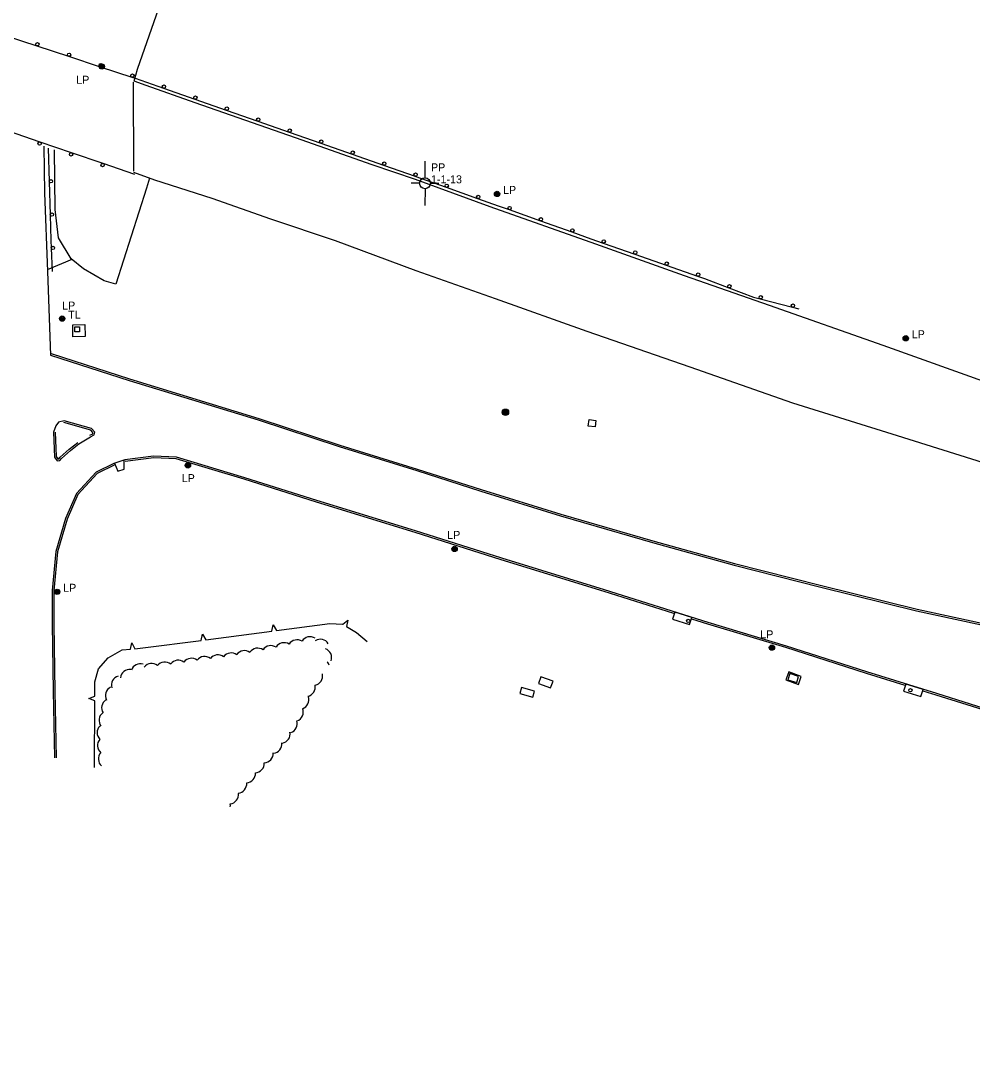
# Model space of a CAD drawing. Extents: x 2402803 to 2427059, y 6985292 to 6997652.
# Drawn here: x 2414436 to 2415006, y 6990762 to 6991391 of the extents above; entities that cross this region are included whole.
import ezdxf

# ---------------------------------------------------------------- set-up
doc = ezdxf.new("R2010")
doc.units = 0
for name, color, linetype in [('p_control ground ctrl', 7, 'Continuous'), ('p_drainage riprap', 7, 'Continuous'), ('p_dtm retaining wall', 7, 'Continuous'), ('p_dtm sidewalk', 7, 'Continuous'), ('p_road - paved curb', 7, 'Continuous'), ('p_road bridge end', 7, 'Continuous'), ('p_road guard rails', 7, 'Continuous'), ('p_structure general', 7, 'Continuous'), ('p_structure slab', 7, 'Continuous'), ('p_utility manhole', 7, 'Continuous'), ('p_veg woods', 7, 'Continuous')]:
    doc.layers.add(name, color=color, linetype=linetype)

msp = doc.modelspace()

# ---------------------------------------------------------------- linework, layer by layer
at = {"layer": 'p_control ground ctrl'}
for p, q in [((2414677.88, 6991297.03), (2414677.9, 6991307.03)), ((2414674.64, 6991293.79), (2414669.64, 6991293.8)), ((2414677.88, 6991290.55), (2414677.86, 6991280.55)), ((2414677.88, 6991293.79), (2414677.88, 6991293.83)), ((2414681.12, 6991293.79), (2414686.12, 6991293.78))]:
    msp.add_line(p, q, dxfattribs=at)
msp.add_circle((2414677.88, 6991293.79), 3.24, dxfattribs=at)
at = {"layer": 'p_drainage riprap'}
for points in [[(2414503.62, 6991355.08), (2414505.58, 6991362.2), (2414530.85, 6991435.06), (2414517.2, 6991438.83), (2414502.39, 6991442.96), (2414488.2, 6991444.45), (2414472.96, 6991444.62), (2414464.01, 6991440.63), (2414458.5, 6991436.92)], [(2414512.78, 6991296.82), (2414510.96, 6991290.86), (2414492.46, 6991233.21), (2414485.47, 6991235.38), (2414473.06, 6991242.55), (2414465.77, 6991248.48), (2414458.2, 6991261.1), (2414456.18, 6991277.99), (2414455.83, 6991313.84)]]:
    msp.add_lwpolyline(points, dxfattribs=at)
at = {"layer": 'p_dtm retaining wall'}
for p, q in [((2414546.43, 6991020.1), (2414586.1, 6991025.28)), ((2414479.84, 6990943.53), (2414479.93, 6990983.53))]:
    msp.add_line(p, q, dxfattribs=at)
for points in [[(2414628.55, 6991029.42), (2414631.57, 6991031.82), (2414630.91, 6991027.97)], [(2414586.1, 6991025.28), (2414586.94, 6991029.05), (2414588.84, 6991025.64)], [(2414588.84, 6991025.64), (2414620.8, 6991029.82), (2414628.46, 6991029.47), (2414628.55, 6991029.42)], [(2414630.91, 6991027.97), (2414636.76, 6991024.39), (2414643.2, 6991019.1)], [(2414504.01, 6991014.72), (2414508.71, 6991015.17), (2414543.69, 6991019.74)], [(2414543.69, 6991019.74), (2414544.53, 6991023.51), (2414546.43, 6991020.1)], [(2414479.94, 6990986.3), (2414479.96, 6990994.82), (2414482.17, 6991002.67), (2414487.88, 6991009.22), (2414496.39, 6991013.98), (2414501.25, 6991014.45)], [(2414501.25, 6991014.45), (2414502.21, 6991018.19), (2414504.01, 6991014.72)], [(2414479.93, 6990983.53), (2414476.31, 6990984.86), (2414479.94, 6990986.3)]]:
    msp.add_lwpolyline(points, dxfattribs=at)
at = {"layer": 'p_dtm sidewalk'}
for points in [[(2414466.12, 6991248.19), (2414451.44, 6991241.96)], [(2414491.76, 6991125.99), (2414493.68, 6991121.19), (2414497.56, 6991122.34), (2414497.47, 6991127.81)]]:
    msp.add_lwpolyline(points, dxfattribs=at)
at = {"layer": 'p_road - paved curb'}
for points in [[(2414503.27, 6991355.21), (2414510.52, 6991352.66), (2414539.88, 6991342.19), (2414599.97, 6991321.28), (2414645.94, 6991305.08), (2414672.02, 6991296.26)], [(2414449.35, 6991316.06), (2414449.73, 6991287.98), (2414451.48, 6991240.9), (2414453.43, 6991190.72)], [(2414672.59, 6991241.28), (2414624.32, 6991259.25), (2414585.49, 6991272.23), (2414550.19, 6991284.65), (2414515.86, 6991295.69), (2414503.24, 6991300.3)], [(2414672.02, 6991296.26), (2414716.67, 6991279.88), (2414780.13, 6991257.41), (2414833.28, 6991238.49), (2414884.29, 6991220.66), (2414952.34, 6991196.75), (2415017.62, 6991173.28), (2415090.72, 6991147.75), (2415160.18, 6991123.2), (2415225.61, 6991099.9), (2415294.14, 6991074.98), (2415380.02, 6991045.06), (2415460.69, 6991016.27), (2415530.93, 6990992.37), (2415569.66, 6990980.14), (2415630.27, 6990963.3), (2415687.27, 6990950.53), (2415733, 6990941.37), (2415779.68, 6990933.54), (2415875.66, 6990923.32)], [(2415446.2, 6990977.73), (2415386.72, 6990998.72), (2415327.2, 6991019.45), (2415267.03, 6991040.87), (2415216.28, 6991059.75), (2415151.02, 6991082.13), (2415086.17, 6991103.28), (2415022.8, 6991122.92), (2414961.17, 6991142.39), (2414898.42, 6991162.02), (2414836.9, 6991183.5), (2414775.11, 6991204.87), (2414720.1, 6991224.56), (2414672.59, 6991241.28)], [(2414453.43, 6991190.72), (2414500.5, 6991175.62), (2414577.92, 6991151.87), (2414626.49, 6991135.88), (2414672.89, 6991121.49)], [(2414453.74, 6991191.67), (2414500.8, 6991176.57), (2414578.22, 6991152.82), (2414626.79, 6991136.83), (2414673.19, 6991122.45)], [(2414461.54, 6991151.42), (2414458.17, 6991150.59), (2414456.49, 6991148.44), (2414455.21, 6991144.51)], [(2414477.43, 6991141.81), (2414479.61, 6991143.01), (2414479.86, 6991144.65), (2414478.04, 6991146.71), (2414461.54, 6991151.42)], [(2414476.95, 6991142.69), (2414478.7, 6991143.65), (2414478.8, 6991144.34), (2414477.48, 6991145.83), (2414461.27, 6991150.46)], [(2414455.21, 6991144.51), (2414455.73, 6991129.56), (2414457.33, 6991127.42), (2414458.96, 6991127.62), (2414459.9, 6991128.83), (2414465.28, 6991133.55), (2414470.43, 6991137.56)], [(2414456.21, 6991144.54), (2414456.72, 6991129.91), (2414457.78, 6991128.48), (2414458.43, 6991128.56), (2414459.17, 6991129.52), (2414464.64, 6991134.32), (2414469.82, 6991138.35)], [(2414470.43, 6991137.56), (2414477.43, 6991141.81)], [(2414497.93, 6991127.96), (2414491.4, 6991125.87)], [(2414672.23, 6991085.37), (2414613.11, 6991103.61), (2414569.83, 6991117.27), (2414528.83, 6991129.62), (2414515.19, 6991130.18), (2414497.93, 6991127.96)], [(2414671.94, 6991084.41), (2414612.81, 6991102.66), (2414569.54, 6991116.31), (2414528.66, 6991128.63), (2414515.23, 6991129.18), (2414498.06, 6991126.97)], [(2414491.4, 6991125.87), (2414480.77, 6991120.68), (2414468.87, 6991107.74), (2414462.39, 6991092.81), (2414456.61, 6991073.1), (2414454.28, 6991049.72), (2414454.44, 6991029.43), (2414455.03, 6990989.27), (2414455.83, 6990949.29)], [(2414491.84, 6991124.97), (2414481.38, 6991119.86), (2414469.72, 6991107.19), (2414463.33, 6991092.47), (2414457.6, 6991072.91), (2414455.28, 6991049.67), (2414455.44, 6991029.44), (2414456.03, 6990989.29), (2414456.83, 6990949.31)], [(2414672.89, 6991121.49), (2414711.3, 6991109.19), (2414759.02, 6991094.34), (2414814.24, 6991078.37), (2414863.15, 6991064.87), (2414915.28, 6991051.56), (2414972.61, 6991037.42), (2415034.76, 6991024.02), (2415088.57, 6991013.18), (2415132.83, 6991005.34), (2415188.08, 6990996.77), (2415243.25, 6990988.06), (2415312.12, 6990977.84), (2415366.41, 6990969.66), (2415420.36, 6990960.71), (2415462.44, 6990954.87), (2415509.25, 6990947.76), (2415540.4, 6990942.76), (2415541.87, 6990944.12), (2415540.21, 6990946.22), (2415486.94, 6990964.02), (2415446.2, 6990977.73)], [(2414673.19, 6991122.44), (2414711.6, 6991110.14), (2414759.31, 6991095.3), (2414814.51, 6991079.33), (2414863.41, 6991065.84), (2414915.52, 6991052.53), (2414972.84, 6991038.39), (2415034.96, 6991025), (2415088.76, 6991014.16), (2415132.99, 6991006.33), (2415188.23, 6990997.76), (2415243.4, 6990989.05), (2415312.27, 6990978.83), (2415366.57, 6990970.65), (2415420.51, 6990961.7), (2415462.58, 6990955.86), (2415509.4, 6990948.75), (2415540.08, 6990943.82), (2415540.51, 6990944.23), (2415539.61, 6990945.37), (2415486.62, 6990963.07), (2415445.88, 6990976.78)], [(2414827.14, 6991035.81), (2414785.29, 6991048.98), (2414723.62, 6991067.99), (2414671.93, 6991084.42)], [(2415334.09, 6990761.52), (2415338.5, 6990792.19), (2415338.1, 6990814.64), (2415333.6, 6990835.53), (2415323.76, 6990856.18), (2415311.35, 6990873.04), (2415292.11, 6990887.85), (2415271.64, 6990897.22), (2415259.79, 6990900.9), (2415244.5, 6990905.73), (2415190.59, 6990923.17), (2415135.72, 6990939.94), (2415068.99, 6990961.26), (2415025.01, 6990975.16), (2414984.64, 6990987.8), (2414942.8, 6991000.85), (2414894.52, 6991016.34), (2414847.68, 6991030.4), (2414785.59, 6991049.93), (2414723.92, 6991068.94), (2414672.23, 6991085.37)], [(2414965.66, 6990992.68), (2414942.5, 6990999.9), (2414894.22, 6991015.38), (2414847.39, 6991029.44), (2414837.77, 6991032.47)], [(2415247.23, 6990903.82), (2415244.2, 6990904.78), (2415190.29, 6990922.22), (2415135.42, 6990938.99), (2415068.69, 6990960.31), (2415024.71, 6990974.21), (2414984.34, 6990986.85), (2414976.46, 6990989.31)]]:
    msp.add_lwpolyline(points, dxfattribs=at)
at = {"layer": 'p_road bridge end'}
msp.add_lwpolyline([(2414503.37, 6991301.16), (2414503.22, 6991354.35)], dxfattribs=at)
for points in [[(2414776.2, 6991152.16), (2414780.31, 6991151.63), (2414779.8, 6991147.67), (2414775.69, 6991148.2)], [(2414837.81, 6991033.4), (2414827.63, 6991036.6), (2414826.35, 6991032.53), (2414836.53, 6991029.33)], [(2414976.51, 6990990.23), (2414966.09, 6990993.47), (2414964.77, 6990989.24), (2414975.19, 6990986)]]:
    msp.add_lwpolyline(points, close=True, dxfattribs=at)
at = {"layer": 'p_road guard rails'}
for p, q in [((2414426.2, 6991382.46), (2414445.18, 6991376.2)), ((2414445.18, 6991376.2), (2414464.17, 6991369.94)), ((2414464.17, 6991369.94), (2414483.16, 6991363.68)), ((2414483.16, 6991363.68), (2414502.14, 6991357.42)), ((2414521.02, 6991350.85), (2414539.88, 6991344.25)), ((2414539.88, 6991344.25), (2414558.75, 6991337.65)), ((2414558.75, 6991337.65), (2414577.61, 6991331.05)), ((2414577.61, 6991331.05), (2414596.48, 6991324.45)), ((2414447.11, 6991318.54), (2414428.19, 6991325)), ((2414596.48, 6991324.45), (2414615.34, 6991317.84)), ((2414466.03, 6991312.08), (2414447.11, 6991318.54)), ((2414452.01, 6991314.95), (2414452.6, 6991294.96)), ((2414615.34, 6991317.84), (2414634.21, 6991311.24)), ((2414484.94, 6991305.61), (2414466.03, 6991312.08)), ((2414634.21, 6991311.24), (2414653.07, 6991304.64)), ((2414503.86, 6991299.15), (2414484.94, 6991305.61)), ((2414653.07, 6991304.64), (2414671.94, 6991298.04)), ((2414671.8, 6991298.09), (2414690.62, 6991291.39)), ((2414671.94, 6991298.04), (2414672.31, 6991297.91)), ((2414452.6, 6991294.96), (2414453.19, 6991274.97)), ((2414690.62, 6991291.39), (2414709.43, 6991284.69)), ((2414728.25, 6991277.99), (2414747.08, 6991271.3)), ((2414747.08, 6991271.3), (2414765.9, 6991264.61)), ((2414453.84, 6991254.99), (2414454.43, 6991240.91)), ((2414784.74, 6991257.96), (2414803.6, 6991251.35)), ((2414803.6, 6991251.35), (2414822.46, 6991244.74)), ((2414822.46, 6991244.74), (2414841.31, 6991238.13)), ((2414878.87, 6991224.47), (2414898.2, 6991219.49)), ((2414898.2, 6991219.49), (2414902.08, 6991218.49))]:
    msp.add_line(p, q, dxfattribs=at)
for points in [[(2414502.14, 6991357.42), (2414504.05, 6991356.79), (2414521.02, 6991350.85)], [(2414709.43, 6991284.69), (2414721.79, 6991280.29), (2414728.25, 6991277.99)], [(2414453.19, 6991274.97), (2414453.64, 6991259.78), (2414453.84, 6991254.99)], [(2414765.9, 6991264.61), (2414777.31, 6991260.56), (2414784.74, 6991257.96)], [(2414841.31, 6991238.13), (2414845.36, 6991236.71), (2414860.04, 6991231.13)], [(2414860.04, 6991231.13), (2414874.77, 6991225.53), (2414878.87, 6991224.47)]]:
    msp.add_lwpolyline(points, dxfattribs=at)
for centre in [(2414445.5, 6991377.15), (2414464.48, 6991370.89), (2414483.47, 6991364.63), (2414502.46, 6991358.37), (2414521.35, 6991351.8), (2414540.21, 6991345.19), (2414559.08, 6991338.59), (2414577.94, 6991331.99), (2414596.81, 6991325.39), (2414446.79, 6991317.59), (2414615.68, 6991318.79), (2414465.7, 6991311.13), (2414634.54, 6991312.19), (2414484.62, 6991304.67), (2414653.41, 6991305.58), (2414453.6, 6991294.99), (2414672.27, 6991298.98), (2414690.95, 6991292.33), (2414709.77, 6991285.63), (2414728.59, 6991278.94), (2414454.19, 6991275), (2414747.41, 6991272.25), (2414766.24, 6991265.56), (2414785.07, 6991258.9), (2414454.84, 6991255.03), (2414803.93, 6991252.29), (2414822.79, 6991245.68), (2414841.64, 6991239.07), (2414860.4, 6991232.06), (2414879.12, 6991225.44), (2414898.45, 6991220.46)]:
    msp.add_circle(centre, 1, dxfattribs=at)
at = {"layer": 'p_structure general'}
msp.add_lwpolyline([(2414467.87, 6991207.78), (2414470.7, 6991207.8), (2414470.73, 6991204.7), (2414467.9, 6991204.68)], close=True, dxfattribs=at)
for centre in [(2414835.7, 6991031.42), (2414968.92, 6990989.85)]:
    msp.add_circle(centre, 1, dxfattribs=at)
at = {"layer": 'p_structure slab'}
for points in [[(2414466.69, 6991208.92), (2414473.98, 6991209.07), (2414474.13, 6991201.97), (2414466.84, 6991201.82)], [(2414903.46, 6990998.05), (2414896, 6991000.81), (2414894.24, 6990996.06), (2414901.7, 6990993.3)], [(2414745.95, 6990993.89), (2414753.21, 6990991.26), (2414754.62, 6990995.2), (2414747.36, 6990997.83)], [(2414734.77, 6990987.79), (2414742.53, 6990985.58), (2414743.57, 6990989.28), (2414735.81, 6990991.49)]]:
    msp.add_lwpolyline(points, close=True, dxfattribs=at)
at = {"layer": 'p_utility manhole'}
msp.add_lwpolyline([(2414901.86, 6990998.14), (2414896.62, 6990999.79), (2414895.46, 6990996.1), (2414900.7, 6990994.45)], close=True, dxfattribs=at)
for centre, radius in [((2414484.16, 6991363.8), 1.6), ((2414484.16, 6991363.8), 1.3), ((2414484.16, 6991363.8), 1), ((2414484.16, 6991363.8), 0.539), ((2414484.16, 6991363.8), 0.192), ((2414721.09, 6991287.41), 1.6), ((2414721.09, 6991287.41), 1.3), ((2414721.09, 6991287.41), 1), ((2414721.09, 6991287.41), 0.539), ((2414721.09, 6991287.41), 0.192), ((2414460.36, 6991212.63), 1.6), ((2414460.36, 6991212.63), 1.3), ((2414460.36, 6991212.63), 1), ((2414460.36, 6991212.63), 0.539), ((2414460.36, 6991212.63), 0.192), ((2414966.1, 6991200.89), 1.6), ((2414966.1, 6991200.89), 1.3), ((2414966.1, 6991200.89), 1), ((2414966.1, 6991200.89), 0.539), ((2414966.1, 6991200.89), 0.192), ((2414726.1, 6991156.52), 1.9), ((2414726.1, 6991156.52), 1.44), ((2414726.1, 6991156.52), 0.973), ((2414726.1, 6991156.52), 0.539), ((2414726.1, 6991156.52), 0.192), ((2414535.72, 6991124.65), 1.6), ((2414535.72, 6991124.65), 1.3), ((2414535.72, 6991124.65), 1), ((2414535.72, 6991124.65), 0.539), ((2414535.72, 6991124.65), 0.192), ((2414695.63, 6991074.55), 1.6), ((2414695.63, 6991074.55), 1.3), ((2414695.63, 6991074.55), 1), ((2414695.63, 6991074.55), 0.539), ((2414695.63, 6991074.55), 0.192), ((2414457.37, 6991048.84), 1.6), ((2414457.37, 6991048.84), 1.3), ((2414457.37, 6991048.84), 1), ((2414457.37, 6991048.84), 0.539), ((2414457.37, 6991048.84), 0.192), ((2414885.88, 6991015.42), 1.6), ((2414885.88, 6991015.42), 1.3), ((2414885.88, 6991015.42), 1), ((2414885.88, 6991015.42), 0.539), ((2414885.88, 6991015.42), 0.192)]:
    msp.add_circle(centre, radius, dxfattribs=at)
at = {"layer": 'p_veg woods'}
for centre, start, end in [((2414601.16, 6991014.42), 57.22866, 147.22866), ((2414608.99, 6991016.25), 57.86593, 147.86593), ((2414615.15, 6991014.72), 32.37914, 122.37914), ((2414569.63, 6991007.92), 54.50081, 144.50081), ((2414577.57, 6991009.41), 55.55793, 145.55793), ((2414585.44, 6991010.91), 55.77196, 145.77196), ((2414593.37, 6991012.7), 57.66099, 147.66099), ((2414616.25, 6991009.41), 339.7628, 69.7628), ((2414521.9, 6991001.09), 51.27948, 141.27948), ((2414529.95, 6991002.22), 53.14466, 143.14466), ((2414537.87, 6991003.36), 53.20668, 143.20668), ((2414545.75, 6991004.42), 52.43234, 142.43234), ((2414553.66, 6991005.39), 52.04953, 142.04953), ((2414561.66, 6991006.55), 53.19052, 143.19052), ((2414614.87, 6991003.42), 14.84994, 38.02156), ((2414500.9, 6990996.72), 84.10394, 174.10394), ((2414507.23, 6991000.12), 72.44324, 162.44324), ((2414514, 6991000.23), 51.86684, 141.86684), ((2414495.5, 6990992.92), 106.71995, 196.71995), ((2414610.82, 6990998.34), 282.60232, 12.60232), ((2414491.96, 6990986.54), 117.09303, 207.09303), ((2414606.41, 6990991.7), 282.09803, 12.09803), ((2414489.65, 6990979.26), 122.34541, 212.34541), ((2414602.6, 6990984.11), 289.07656, 19.07656), ((2414488.1, 6990971.78), 127.44809, 217.44809), ((2414599.27, 6990976.74), 290.33729, 20.33729), ((2414595.7, 6990969.81), 287.42142, 17.42142), ((2414486.94, 6990964.43), 135.85693, 225.85693), ((2414591.38, 6990963.63), 280.58256, 10.58256), ((2414487.18, 6990956.64), 138.75916, 228.75916), ((2414586.51, 6990957.7), 275.82715, 5.82715), ((2414487.71, 6990948.65), 138.75916, 228.75916), ((2414581.24, 6990951.93), 273.20759, 3.20759), ((2414575.89, 6990945.98), 273.30805, 3.30805), ((2414570.61, 6990939.92), 273.88962, 3.88962), ((2414565.39, 6990933.79), 274.63748, 4.63748), ((2414560.44, 6990927.27), 277.30105, 7.30105), ((2414555.55, 6990920.94), 348.88019, 7.30105)]:
    msp.add_arc(centre, 5.65, start, end, dxfattribs=at)

# ---------------------------------------------------------------- texts
at = {"layer": 'p_control ground ctrl'}
for s, p in [('  PP', (2414677.9, 6991300.96)), ('  1-1-13', (2414677.9, 6991293.76))]:
    msp.add_text(s, height=4.8, dxfattribs=at).set_placement(p)
at = {"layer": 'p_utility manhole'}
for s, p in [('  LP', (2414465.23, 6991353.46)), ('  LP', (2414721.09, 6991287.41)), ('LP', (2414460.32, 6991218.09)), ('  TL', (2414460.36, 6991212.63)), ('  LP', (2414966.1, 6991200.89)), ('  LP', (2414528.47, 6991114.61)), ('  LP', (2414687.63, 6991080.55)), ('  LP', (2414457.37, 6991048.84)), ('  LP', (2414875.32, 6991020.94))]:
    msp.add_text(s, height=4.8, dxfattribs=at).set_placement(p)

doc.saveas('drawing.dxf')
